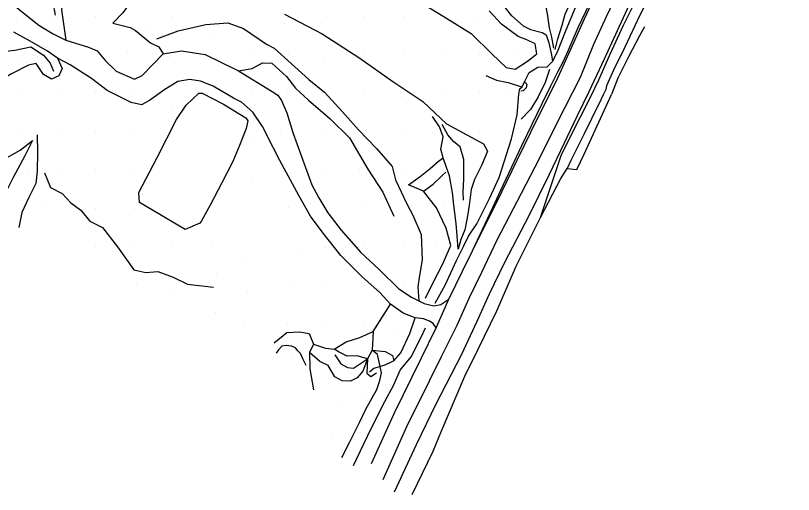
# Model space of a CAD drawing. Extents: x 2062781 to 2066835, y 358981 to 366501.
# Drawn here: x 2063402.2 to 2063807.2, y 359817 to 360066.6 of the extents above; entities that cross this region are included whole.
import ezdxf

# ---------------------------------------------------------------- set-up
doc = ezdxf.new("R2010")
doc.units = 0
doc.layers.add('PH Exist DTM Breakline', color=7, linetype='Continuous')
doc.layers.add('PH Exist DTM Point', color=7, linetype='Continuous')

msp = doc.modelspace()

# ---------------------------------------------------------------- linework, layer by layer
at = {"layer": 'PH Exist DTM Breakline'}
for points in [[(2063684.3, 360047.69), (2063688.48, 360058.31), (2063693.23, 360069.66), (2063696.4, 360077.6), (2063699.16, 360083.11), (2063703.29, 360091.63), (2063706.88, 360098.7), (2063710.02, 360104.41), (2063714.66, 360114.99), (2063718.47, 360127.69), (2063723.23, 360136.94), (2063724.17, 360139.95), (2063719.11, 360146.68), (2063715.17, 360152.01), (2063709.46, 360158.7)], [(2063656.87, 360158.12), (2063655.86, 360149.16), (2063655.35, 360143.92), (2063655.52, 360138.91), (2063658.83, 360126.17), (2063661.86, 360119.52), (2063663.88, 360114.56), (2063668.96, 360100.78), (2063673.12, 360091.76), (2063676.86, 360078.48), (2063678.87, 360067.56), (2063680.01, 360060.31), (2063681.17, 360055.33), (2063682.24, 360049.65)], [(2063587.49, 359833.14), (2063599.49, 359859.65), (2063613.27, 359887.94), (2063621.21, 359903.91), (2063627.81, 359918.84), (2063638.45, 359940.88), (2063652.8, 359969.31), (2063663.28, 359991.27), (2063674.14, 360013.35), (2063683.6, 360032.22), (2063691.34, 360049.06), (2063698.25, 360064.65), (2063707.35, 360084.35), (2063714.91, 360099.74), (2063720.26, 360111.11), (2063725.56, 360122.01), (2063728.5, 360129.61), (2063730.25, 360135.8), (2063729.64, 360140.5), (2063727.59, 360145.12), (2063725.31, 360147.99)], [(2063683.16, 360048.97), (2063684.48, 360054.44), (2063686.85, 360061.7), (2063688.31, 360067.35), (2063692.75, 360077.11), (2063696.03, 360083.79), (2063698.36, 360093.48), (2063701.25, 360099.25), (2063705.09, 360106.89), (2063705.5, 360112.27), (2063708.44, 360118.16), (2063713.14, 360127.53), (2063715.57, 360132.38), (2063719.31, 360136.28)], [(2063756.65, 360133.19), (2063744.17, 360130.78), (2063739.26, 360125.34), (2063731.99, 360111.57), (2063718.96, 360085.71), (2063709.75, 360065.91), (2063703.15, 360051.47), (2063696.11, 360034.28), (2063683.95, 360010.62), (2063675.02, 359992.25), (2063665.35, 359973.83), (2063652.81, 359949.54), (2063644.76, 359932.71), (2063638.2, 359919.18), (2063631.99, 359905.11), (2063623.78, 359888.73), (2063617.45, 359876.1), (2063605.67, 359852.21), (2063593.4, 359824.68)], [(2063422.91, 360066.85), (2063421.73, 360073.42), (2063422.16, 360081.69), (2063425.82, 360093.01), (2063428.74, 360103.5), (2063433.66, 360113.33), (2063439.77, 360121.09), (2063444.33, 360124.2), (2063439.16, 360115.61), (2063433.75, 360105.22), (2063429.99, 360094.29), (2063428.15, 360085.89), (2063426.02, 360069.61), (2063428.38, 360053.84)], [(2063770.3, 360117.62), (2063763.12, 360118.07), (2063755.76, 360118.07), (2063747.16, 360115.87), (2063744.21, 360113.64), (2063741.02, 360108.73), (2063731.63, 360092.49), (2063722.48, 360074.19), (2063712.43, 360052.18), (2063708.65, 360043.85), (2063700.6, 360026.79), (2063694.54, 360014.31), (2063685.86, 359996.2), (2063679.86, 359983.42), (2063669.35, 359962.17), (2063656.71, 359937.92), (2063648.73, 359921.5), (2063642.32, 359907.18), (2063634.1, 359889.66), (2063621, 359864.09), (2063610.79, 359842.84), (2063599.31, 359818.23)], [(2063675.46, 359961.46), (2063684.16, 359987.38), (2063686.23, 359993.72), (2063690.49, 360002.24), (2063696.3, 360013.83), (2063701.61, 360024.44), (2063705.93, 360033.14), (2063711.6, 360046.19), (2063718.75, 360061.66), (2063725.22, 360075.06), (2063732.6, 360090.88), (2063738.25, 360100.95), (2063743.54, 360107.84), (2063748.73, 360111.58), (2063757.18, 360114.35), (2063766.3, 360112.57), (2063773.49, 360108.99), (2063778.3, 360106.62), (2063789.23, 360101.29), (2063796.4, 360097.59), (2063807.18, 360090.44)], [(2063479.22, 360110.26), (2063476.24, 360107.01), (2063472.49, 360099.52), (2063466.46, 360087.45), (2063464.22, 360078.11), (2063461.08, 360072.44), (2063458.11, 360068.05), (2063452.84, 360062.61), (2063461.77, 360060.36), (2063464.67, 360058.91), (2063472.4, 360052.49), (2063476.71, 360050.28), (2063479.07, 360046.6)], [(2063660.5, 360066.42), (2063657.32, 360070.63), (2063653.95, 360075.62), (2063651.04, 360082.04), (2063648.12, 360084.72), (2063642.14, 360089.32), (2063635.79, 360092.08), (2063627.64, 360093.63), (2063620.01, 360095.22), (2063614.77, 360095.75), (2063608.84, 360097.57), (2063604.91, 360098.39), (2063602.15, 360099.77), (2063598.2, 360102.46), (2063593.72, 360105.26), (2063588.01, 360109.79), (2063583.76, 360113.35)], [(2063788.97, 360099.34), (2063780.22, 360103.09), (2063771.04, 360106), (2063761.69, 360109.65), (2063756.8, 360111.03), (2063752.72, 360110.2), (2063746.82, 360104.79), (2063742.23, 360099.27), (2063738.6, 360093.37), (2063733.59, 360079.71), (2063727.14, 360066.77), (2063719.47, 360050.17), (2063713.49, 360038.09), (2063709.76, 360029.92), (2063709.5, 360028.01), (2063708.29, 360025.61), (2063707.04, 360023.11), (2063701.95, 360012.88)], [(2063387.46, 360085.16), (2063395.51, 360077.05), (2063404.85, 360069.08), (2063414.32, 360061.63), (2063421.42, 360057.31), (2063428.38, 360053.84), (2063440.21, 360050.1), (2063444.7, 360048.23), (2063448.98, 360043.11), (2063454.51, 360037.68), (2063464.09, 360033.39), (2063468.09, 360035.44), (2063473.8, 360041.3), (2063479.07, 360046.6), (2063488.6, 360048.28), (2063500.91, 360046.4), (2063518.19, 360037.75), (2063535.86, 360027.13)], [(2063707.35, 360084.35), (2063700.86, 360072.55), (2063694.95, 360060.29), (2063689.65, 360047.99), (2063687.03, 360042.37), (2063684.55, 360037.43), (2063680.76, 360029.87), (2063676.1, 360020.57), (2063670.98, 360009.89), (2063665.62, 359998.65), (2063660.27, 359987.21), (2063654.64, 359975.47), (2063650.45, 359966.35), (2063638.45, 359940.88)], [(2063613.12, 360073.48), (2063627.12, 360064.87), (2063639.43, 360057.26), (2063650.39, 360046.44), (2063657.62, 360039.55), (2063662.36, 360038.74), (2063668.73, 360042.91), (2063673.56, 360046.62), (2063672.74, 360051.88), (2063668.41, 360054.05), (2063663.8, 360055.77), (2063655.22, 360062.21), (2063648.83, 360069.07)], [(2063542.17, 360067.32), (2063561.88, 360057.16), (2063581.39, 360044.4), (2063598.61, 360032.3), (2063614.24, 360021.78), (2063626.55, 360010.27), (2063637.15, 360004.45), (2063645.83, 359999.79), (2063647.97, 359995.88), (2063644.99, 359988.85), (2063641.14, 359981.16), (2063639.45, 359975.89), (2063638.58, 359968.96), (2063637.8, 359964.3), (2063637.12, 359960.35), (2063636.06, 359954.94), (2063634.07, 359949.91), (2063632.69, 359944.89), (2063632.11, 359951.78), (2063631.66, 359958.19), (2063630.37, 359967.85), (2063629.63, 359974.36), (2063628.08, 359983.18), (2063626.34, 359987.91), (2063624.77, 359992.42), (2063623.62, 359997.01), (2063624.8, 360003.37), (2063622.82, 360008.61), (2063619.24, 360014.01)], [(2063660.5, 360066.42), (2063666.5, 360061.21), (2063670.29, 360059.31), (2063676.41, 360057.81), (2063678.43, 360056.5), (2063679.89, 360052.37), (2063681.2, 360046.18), (2063681.77, 360042.65)], [(2063475.7, 360054.55), (2063486.81, 360058.72), (2063501.28, 360062.04), (2063512.68, 360062.87), (2063520.84, 360059.92), (2063532.76, 360051.65), (2063536.76, 360049.63), (2063543.92, 360043.21), (2063554.88, 360033.25), (2063563.02, 360026.7), (2063572.37, 360016.51), (2063580.71, 360006.99), (2063590.07, 359997.39), (2063598.17, 359988.02), (2063600.05, 359981), (2063605.96, 359968.56), (2063609.02, 359962.58), (2063613.27, 359952.5), (2063613.9, 359939.4), (2063612.44, 359931.14), (2063611.6, 359925.23), (2063612.15, 359917.87)], [(2063621.21, 359903.91), (2063619.6, 359906.15), (2063617.69, 359907.28), (2063614.63, 359908.49), (2063610.2, 359909.16), (2063603.98, 359911.6), (2063597.34, 359916.26), (2063591.75, 359922.35), (2063582.6, 359930.48), (2063571.57, 359941.63), (2063562.3, 359953.22), (2063555.77, 359962.1), (2063549.64, 359972.81), (2063539.79, 359991.11), (2063536.37, 359997.83), (2063530.82, 360008.77), (2063525.73, 360016.3), (2063519.79, 360021.5), (2063515.69, 360023.64), (2063505.04, 360029.78), (2063498.48, 360032.48), (2063492.87, 360033.37), (2063486.59, 360032.3), (2063479.9, 360028.01), (2063471.94, 360022.39), (2063467.72, 360020.17), (2063462.3, 360021.32), (2063449.79, 360027.59), (2063441.65, 360033.78), (2063430.64, 360041), (2063423.96, 360044.44), (2063418.87, 360047.98), (2063409.86, 360053.35), (2063401.31, 360057.92)], [(2063729.65, 360060.74), (2063727.07, 360055.99), (2063721.31, 360045.12), (2063715.74, 360034.01), (2063712.48, 360025.55)], [(2063334.83, 359944.99), (2063352.34, 359975.83), (2063359.29, 359987.48), (2063364.34, 359999.43), (2063369.62, 360008.34), (2063374.92, 360018.31), (2063379.53, 360028.98), (2063387.75, 360043.17), (2063395.47, 360047.95), (2063401.72, 360048.59), (2063410.18, 360050.3), (2063416.8, 360045.97), (2063420.12, 360041.73), (2063421.9, 360037.66)], [(2063667.21, 360032.01), (2063669.61, 360036.87), (2063674.04, 360039.66), (2063678.9, 360039.95), (2063681.77, 360042.65), (2063684.3, 360047.69)], [(2063423.96, 360044.44), (2063426.36, 360039.1), (2063424.63, 360035.28), (2063420.93, 360033.56), (2063416.7, 360035.83), (2063412.89, 360041.62), (2063408.86, 360040.72), (2063400.02, 360036.33), (2063393.69, 360032.38), (2063388.58, 360029.82), (2063383.74, 360026), (2063377.1, 360017.47), (2063373.61, 360007.19), (2063369.03, 359996.83)], [(2063518.19, 360037.75), (2063525.35, 360039), (2063530.78, 360042.07), (2063535.6, 360041.74), (2063543.22, 360034.86), (2063547.9, 360028.86), (2063554.73, 360022.47), (2063565.73, 360012.94), (2063576.01, 360002.91), (2063585.5, 359986.59), (2063593.46, 359974.65), (2063599.05, 359962)], [(2063680.12, 360038.44), (2063677.96, 360031.7), (2063674.22, 360024.22), (2063670.35, 360017.66), (2063665.37, 360012.69)], [(2063647.05, 360035.38), (2063652.55, 360033.02), (2063658.63, 360031.67), (2063665.59, 360029.42)], [(2063620.62, 359916.79), (2063625.84, 359926.08), (2063631.77, 359939.04), (2063635.53, 359946.61), (2063638.03, 359951.74), (2063642.26, 359958.12), (2063648.92, 359971.35), (2063653.96, 359982.31), (2063660.39, 360002.39), (2063663.25, 360014.8), (2063664.29, 360025.58), (2063664.65, 360028.52), (2063665.94, 360029.41), (2063667.21, 360032.01), (2063668.29, 360030.92), (2063668.1, 360028.93), (2063666.42, 360027.31), (2063665.16, 360027.22)], [(2063466.32, 359974.38), (2063475.8, 359992.22), (2063485.94, 360012.45), (2063490.94, 360020), (2063497.65, 360026.19), (2063499.33, 360026.11), (2063510.36, 360020.42), (2063522.08, 360013.3), (2063523.05, 360011.79), (2063522.25, 360007.78), (2063518.78, 359998.89), (2063515.23, 359990.6), (2063509.49, 359979.49), (2063503.45, 359967.73), (2063498.83, 359959.37), (2063498.07, 359958.4), (2063490.55, 359955.17), (2063466.64, 359969.17)], [(2063535.86, 360027.13), (2063538.66, 360025.11), (2063540.67, 360022.43), (2063543.4, 360015.9), (2063546.52, 360005.68), (2063550.97, 359993.1), (2063556.45, 359978.4), (2063559.99, 359971.56), (2063564.81, 359963.83), (2063571.62, 359954.77), (2063581.92, 359943.1), (2063591.49, 359934.27), (2063601.76, 359924.18), (2063608.26, 359919.92), (2063612.15, 359917.87), (2063614.88, 359916.5), (2063617.63, 359915.79), (2063619.9, 359915.41), (2063623.59, 359916.04), (2063627.81, 359918.84)], [(2063608.69, 359817.05), (2063619.59, 359839.59), (2063623.59, 359849.39), (2063636.13, 359878.73), (2063643.03, 359892.74), (2063652.76, 359912.66), (2063662.74, 359936.07), (2063675.46, 359961.46), (2063686.06, 359981.75), (2063689.42, 359986.96), (2063694.46, 359986.33), (2063698.3, 359994.31), (2063712.48, 360025.55)], [(2063701.95, 360012.88), (2063698.16, 360004.95), (2063693.63, 359995.89), (2063691.21, 359991.01), (2063689.42, 359986.96)], [(2063635.35, 359970.46), (2063635.24, 359974.61), (2063635.59, 359981.44), (2063635.55, 359991.57), (2063633.72, 359998.13), (2063630.4, 360000.81), (2063627.26, 360004.43), (2063624.32, 360009.81)], [(2063413.41, 360004.52), (2063413.65, 359995.26), (2063413.39, 359985.57), (2063412.79, 359979.08), (2063409.17, 359971.87), (2063405.53, 359963.98), (2063403.82, 359956.16)], [(2063361.05, 359974.76), (2063373.1, 359983.33), (2063381.24, 359988.69), (2063387.45, 359989.52), (2063394.68, 359990.93), (2063404.53, 359996.4), (2063411.01, 360001.48), (2063407, 359993.48), (2063400.92, 359982.3), (2063395.92, 359972.21)], [(2063615.57, 359919.36), (2063619.33, 359926.8), (2063624.51, 359936.86), (2063628.74, 359946.8), (2063626.43, 359955.83), (2063621.28, 359966.48), (2063614.57, 359975.08), (2063606.78, 359978.35), (2063612.8, 359982.83), (2063618.04, 359986.99), (2063622.42, 359990.79), (2063624.77, 359992.42)], [(2063417.27, 359984.64), (2063420.45, 359976.97), (2063426.43, 359973.97), (2063430.95, 359969), (2063436.19, 359965.18), (2063440.8, 359959.53), (2063447.5, 359956.17), (2063455.28, 359946.13), (2063463.74, 359934.18), (2063469.94, 359932.75), (2063476.24, 359933.32), (2063484.17, 359930.24), (2063491.75, 359926.72), (2063505.19, 359925.13)], [(2063614.57, 359975.08), (2063619.68, 359978.82), (2063624.22, 359983.19), (2063626.27, 359985.06)], [(2063466.64, 359969.17), (2063466.32, 359974.38)], [(2063557.31, 359895.31), (2063563.56, 359893.29), (2063568.02, 359892.75), (2063574.35, 359896.52), (2063581.38, 359898.85), (2063588.44, 359901.92), (2063597.34, 359916.26)], [(2063599.05, 359886.62), (2063602.72, 359890.83), (2063607.54, 359901), (2063610.2, 359909.16)], [(2063578.09, 359832.1), (2063581.55, 359839.4), (2063587.47, 359851.7), (2063594.37, 359865.43), (2063599.17, 359874.1), (2063602.37, 359881.88), (2063608.1, 359888.8), (2063613.28, 359899.06), (2063615.67, 359903.94)], [(2063536.84, 359896.06), (2063543.33, 359901.52), (2063550.01, 359901.78), (2063555.01, 359900.97), (2063557.31, 359895.31), (2063555.24, 359890.95), (2063555.43, 359882.5), (2063557.25, 359871.56)], [(2063588.44, 359901.92), (2063587.82, 359892.17)], [(2063553.48, 359884.27), (2063551.9, 359887.39), (2063550.54, 359890.49), (2063549.14, 359891.84), (2063547.96, 359893.38), (2063545.83, 359894.41), (2063543.03, 359894.69), (2063540.84, 359894.29), (2063539.13, 359892.5), (2063537.9, 359890.76)], [(2063585.35, 359887.75), (2063580.04, 359889.37), (2063574.8, 359889.12), (2063570.61, 359891.22), (2063568.02, 359892.75)], [(2063572.12, 359836.28), (2063576.15, 359844.44), (2063581.2, 359854.62), (2063584.62, 359861.42), (2063590.22, 359871.79), (2063591.79, 359876.43), (2063592.7, 359880.46), (2063591.95, 359883.77), (2063590.63, 359889.92), (2063587.82, 359892.17), (2063585.35, 359887.75), (2063585.15, 359880.21), (2063587.07, 359878.57), (2063590.06, 359880.42)], [(2063587.82, 359892.17), (2063594.63, 359891.61), (2063598.47, 359889.46), (2063599.05, 359886.62), (2063596.66, 359885.39), (2063593.97, 359884.28), (2063591.95, 359883.77)], [(2063572.21, 359876.33), (2063568.35, 359878.28), (2063564.88, 359884.27), (2063560.52, 359886.28), (2063555.24, 359890.95)], [(2063568.37, 359889.79), (2063571.58, 359885.15), (2063574.98, 359883.25), (2063578.16, 359882.9), (2063585.35, 359887.75)], [(2063585.35, 359887.75), (2063583.05, 359881.27), (2063579.98, 359877.89), (2063576.63, 359876.06), (2063572.21, 359876.33)], [(2063591.95, 359883.77), (2063588.79, 359882.76), (2063586.53, 359880.83)]]:
    msp.add_lwpolyline(points, dxfattribs=at)
at = {"layer": 'PH Exist DTM Point'}
for p, q in [((2063443.92, 360066.29), (2063443.92, 360066.29)), ((2063483.9, 360066.26), (2063483.9, 360066.26)), ((2063563.89, 360066.3), (2063563.89, 360066.3)), ((2063583.92, 360066.29), (2063583.92, 360066.29)), ((2063603.92, 360066.29), (2063603.92, 360066.29)), ((2063402.43, 360063.66), (2063402.43, 360063.66)), ((2063422.14, 360062.74), (2063422.14, 360062.74)), ((2063471.97, 360061.94), (2063471.97, 360061.94)), ((2063542.12, 360062.58), (2063542.12, 360062.58)), ((2063642.91, 360064.29), (2063642.91, 360064.29)), ((2063503.17, 360054.63), (2063503.17, 360054.63)), ((2063405.29, 360045.34), (2063405.29, 360045.34)), ((2063460.61, 360047.33), (2063460.61, 360047.33)), ((2063524.05, 360047.4), (2063524.05, 360047.4)), ((2063544.09, 360046.57), (2063544.09, 360046.57)), ((2063583.92, 360046.29), (2063583.92, 360046.29)), ((2063603.92, 360046.29), (2063603.92, 360046.29)), ((2063623.92, 360046.29), (2063623.92, 360046.29)), ((2063643.92, 360046.29), (2063643.92, 360046.29)), ((2063663.98, 360047.69), (2063663.98, 360047.69)), ((2063484.7, 360041.85), (2063484.7, 360041.85)), ((2063563.16, 360044.79), (2063563.16, 360044.79)), ((2063403.96, 360026.31), (2063403.96, 360026.31)), ((2063423.92, 360026.29), (2063423.92, 360026.29)), ((2063443.92, 360026.29), (2063443.92, 360026.29)), ((2063463.92, 360026.29), (2063463.92, 360026.29)), ((2063524.76, 360025.87), (2063524.76, 360025.87)), ((2063543.9, 360026.26), (2063543.9, 360026.26)), ((2063583.9, 360026.26), (2063583.9, 360026.26)), ((2063623.92, 360026.29), (2063623.92, 360026.29)), ((2063643.92, 360026.29), (2063643.92, 360026.29)), ((2063660.07, 360026.54), (2063660.07, 360026.54)), ((2063603.09, 360024.64), (2063603.09, 360024.64)), ((2063483.29, 360019.71), (2063483.29, 360019.71)), ((2063403.75, 360006.37), (2063403.75, 360006.37)), ((2063423.92, 360006.29), (2063423.92, 360006.29)), ((2063443.92, 360006.29), (2063443.92, 360006.29)), ((2063463.92, 360006.29), (2063463.92, 360006.29)), ((2063540.23, 360006.89), (2063540.23, 360006.89)), ((2063563.9, 360006.26), (2063563.9, 360006.26)), ((2063584.21, 360006.87), (2063584.21, 360006.87)), ((2063603.55, 360005.08), (2063603.55, 360005.08)), ((2063620.12, 360004.87), (2063620.12, 360004.87)), ((2063643.92, 360006.29), (2063643.92, 360006.29)), ((2063665.09, 360006.06), (2063665.09, 360006.06)), ((2063526.83, 360002.53), (2063526.83, 360002.53)), ((2063423.92, 359986.29), (2063423.92, 359986.29)), ((2063443.92, 359986.29), (2063443.92, 359986.29)), ((2063463.92, 359986.29), (2063463.92, 359986.29)), ((2063563.86, 359986.19), (2063563.86, 359986.19)), ((2063581.46, 359986.28), (2063581.46, 359986.28)), ((2063603.89, 359986.3), (2063603.89, 359986.3)), ((2063408.6, 359983.99), (2063408.6, 359983.99)), ((2063525.3, 359980.58), (2063525.3, 359980.58)), ((2063648.77, 359983.86), (2063648.77, 359983.86)), ((2063418.42, 359968.36), (2063418.42, 359968.36)), ((2063443.92, 359966.29), (2063443.92, 359966.29)), ((2063463.92, 359966.29), (2063463.92, 359966.29)), ((2063544.14, 359966.72), (2063544.14, 359966.72)), ((2063584.71, 359967.19), (2063584.71, 359967.19)), ((2063625.6, 359967.35), (2063625.6, 359967.35)), ((2063642.96, 359967.97), (2063642.96, 359967.97)), ((2063504.76, 359948.04), (2063504.76, 359948.04)), ((2063443.92, 359946.29), (2063443.92, 359946.29)), ((2063463.92, 359946.29), (2063463.92, 359946.29)), ((2063483.93, 359946.31), (2063483.93, 359946.31)), ((2063563.75, 359945.95), (2063563.75, 359945.95)), ((2063583.92, 359946.29), (2063583.92, 359946.29)), ((2063603.92, 359946.29), (2063603.92, 359946.29)), ((2063621.32, 359947.56), (2063621.32, 359947.56)), ((2063551.65, 359942.39), (2063551.65, 359942.39)), ((2063522.26, 359939.39), (2063522.26, 359939.39)), ((2063506.77, 359931.98), (2063506.77, 359931.98)), ((2063544.55, 359927.71), (2063544.55, 359927.71)), ((2063464.89, 359926.95), (2063464.89, 359926.95)), ((2063563.9, 359926.26), (2063563.9, 359926.26)), ((2063583.76, 359925.98), (2063583.76, 359925.98)), ((2063603.97, 359926.4), (2063603.97, 359926.4)), ((2063485, 359922.63), (2063485, 359922.63)), ((2063522.72, 359922.37), (2063522.72, 359922.37)), ((2063506.47, 359912.13), (2063506.47, 359912.13)), ((2063521.22, 359906.04), (2063521.22, 359906.04)), ((2063543.92, 359906.3), (2063543.92, 359906.3)), ((2063563.78, 359906.36), (2063563.78, 359906.36)), ((2063583.9, 359906.26), (2063583.9, 359906.26)), ((2063598.86, 359901.36), (2063598.86, 359901.36)), ((2063545.99, 359888.73), (2063545.99, 359888.73)), ((2063582.99, 359868.54), (2063582.99, 359868.54)), ((2063569.54, 359863.18), (2063569.54, 359863.18)), ((2063566.99, 359848.64), (2063566.99, 359848.64))]:
    msp.add_line(p, q, dxfattribs=at)

doc.saveas('drawing.dxf')
